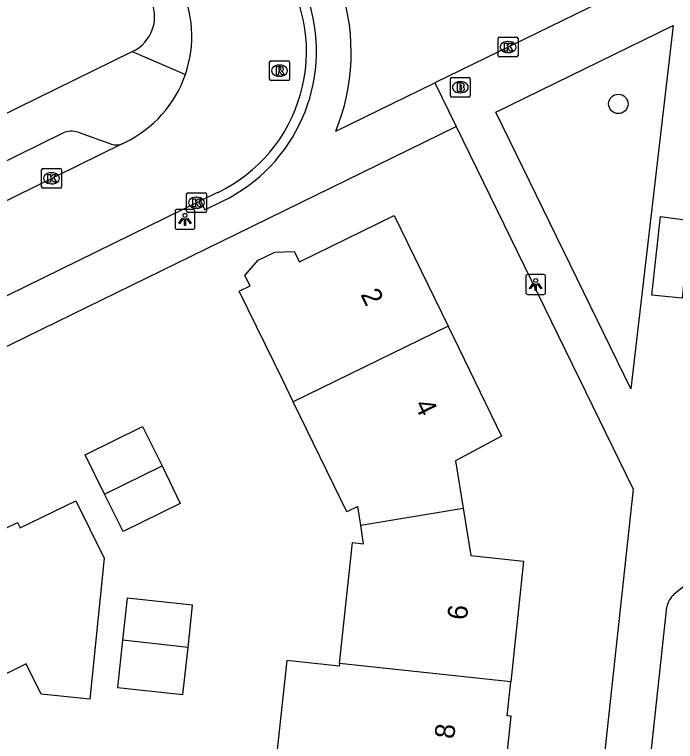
# Model space of a CAD drawing. Extents: x 160457 to 162082, y 388340 to 389736.
# Drawn here: x 161298.06 to 161331.41, y 388559.32 to 388595.99 of the extents above; entities that cross this region are included whole.
import ezdxf

# ---------------------------------------------------------------- set-up
doc = ezdxf.new("R2010")
doc.units = 0
for name, color, linetype in [('IMGEO_Boom', 7, 'Continuous'), ('IMGEO_Brandkraan', 7, 'Continuous'), ('IMGEO_Kolk', 7, 'Continuous'), ('IMGEO_Lichtpunt', 7, 'Continuous'), ('IMGEO_Muur', 7, 'Continuous'), ('IMGEO_Pand', 7, 'Continuous'), ('IMGEO_Pand_nummerreeks', 7, 'Continuous'), ('IMGEO_Rijbaan_lokaal_open', 7, 'Continuous'), ('IMGEO_Rioolput', 7, 'Continuous'), ('IMGEO_Voetpad_gesloten', 7, 'Continuous'), ('IMGEO_Voetpad_open', 7, 'Continuous')]:
    doc.layers.add(name, color=color, linetype=linetype)

msp = doc.modelspace()

# ---------------------------------------------------------------- linework, layer by layer
at = {"layer": 'IMGEO_Boom'}
msp.add_circle((161328.529, 388591.48), 0.489, dxfattribs=at)
at = {"layer": 'IMGEO_Brandkraan'}
for p, q in [((161320.129, 388592.818), (161320.981, 388592.818)), ((161320.054, 388591.892), (161320.054, 388592.744)), ((161320.542, 388592.598), (161320.567, 388592.598)), ((161321.055, 388592.744), (161321.055, 388591.892)), ((161320.981, 388591.818), (161320.129, 388591.818)), ((161320.565, 388592.038), (161320.54, 388592.038))]:
    msp.add_line(p, q, dxfattribs=at)
for points in [[(161320.129, 388592.818), (161320.981, 388592.818)], [(161320.054, 388591.892), (161320.054, 388592.744)], [(161320.402, 388592.518), (161320.402, 388592.118), (161320.615, 388592.118)], [(161320.633, 388592.518), (161320.402, 388592.518)], [(161320.581, 388592.437), (161320.527, 388592.437), (161320.527, 388592.361)], [(161321.055, 388592.744), (161321.055, 388591.892)], [(161320.527, 388592.361), (161320.58, 388592.361)], [(161320.589, 388592.285), (161320.527, 388592.285), (161320.527, 388592.204)], [(161320.527, 388592.204), (161320.589, 388592.204)], [(161320.981, 388591.818), (161320.129, 388591.818)]]:
    msp.add_lwpolyline(points, dxfattribs=at)
for centre, radius, start, end in [((161320.131, 388592.742), 0.0765, 91.552, 178.448), ((161320.131, 388592.742), 0.0765, 91.552, 178.448), ((161320.979, 388592.742), 0.0765, 1.552, 88.448), ((161320.979, 388592.742), 0.0765, 1.552, 88.448), ((161320.582, 388592.399), 0.0379, 267.8285, 90.9355), ((161320.637, 388592.373), 0.145, 59.4692, 91.5367), ((161320.662, 388592.42), 0.0922, 285.5137, 58.1501), ((161320.59, 388592.244), 0.0404, 269.8759, 90.5077), ((161320.621, 388592.369), 0.251, 268.6676, 293.5347), ((161320.667, 388592.228), 0.105, 301.3115, 78.989), ((161320.131, 388591.894), 0.0765, 181.552, 268.448), ((161320.131, 388591.894), 0.0765, 181.552, 268.448), ((161320.979, 388591.894), 0.0765, 271.552, 358.448), ((161320.979, 388591.894), 0.0765, 271.552, 358.448)]:
    msp.add_arc(centre, radius, start, end, dxfattribs=at)
for centre, major_axis, ratio, start_param, end_param in [((161320.541, 388592.318), (-0.387, 0.002), 0.722429, 4.712389, 7.853982), ((161320.566, 388592.318), (-0.39, 0.002), 0.717154, 1.570796, 4.712389)]:
    msp.add_ellipse(centre, major_axis=major_axis, ratio=ratio, start_param=start_param, end_param=end_param, dxfattribs=at)
at = {"layer": 'IMGEO_Kolk'}
for p, q in [((161322.466, 388593.92), (161322.466, 388594.772)), ((161322.541, 388594.846), (161323.393, 388594.846)), ((161322.954, 388594.626), (161322.979, 388594.626)), ((161323.467, 388594.772), (161323.467, 388593.92)), ((161322.977, 388594.066), (161322.952, 388594.066)), ((161323.393, 388593.846), (161322.541, 388593.846)), ((161299.423, 388587.3), (161299.423, 388588.152)), ((161299.498, 388588.226), (161300.35, 388588.226)), ((161300.424, 388588.152), (161300.424, 388587.3)), ((161299.911, 388588.006), (161299.936, 388588.006)), ((161299.934, 388587.446), (161299.909, 388587.446)), ((161300.35, 388587.226), (161299.498, 388587.226)), ((161306.816, 388586.995), (161307.668, 388586.995)), ((161306.741, 388586.069), (161306.741, 388586.921)), ((161307.229, 388586.775), (161307.254, 388586.775)), ((161307.742, 388586.921), (161307.742, 388586.069)), ((161307.252, 388586.215), (161307.227, 388586.215)), ((161307.668, 388585.995), (161306.816, 388585.995))]:
    msp.add_line(p, q, dxfattribs=at)
for points in [[(161322.466, 388593.92), (161322.466, 388594.772)], [(161322.541, 388594.846), (161323.393, 388594.846)], [(161323.467, 388594.772), (161323.467, 388593.92)], [(161322.787, 388594.546), (161322.91, 388594.546), (161322.91, 388594.395), (161323.04, 388594.546), (161323.204, 388594.546), (161323.058, 388594.395), (161323.211, 388594.146), (161323.059, 388594.146), (161322.974, 388594.31), (161322.91, 388594.243), (161322.91, 388594.146), (161322.787, 388594.146), (161322.787, 388594.546)], [(161323.393, 388593.846), (161322.541, 388593.846)], [(161299.423, 388587.3), (161299.423, 388588.152)], [(161299.498, 388588.226), (161300.35, 388588.226)], [(161300.424, 388588.152), (161300.424, 388587.3)], [(161299.744, 388587.926), (161299.867, 388587.926), (161299.867, 388587.775), (161299.997, 388587.926), (161300.161, 388587.926), (161300.015, 388587.775), (161300.168, 388587.526), (161300.016, 388587.526), (161299.931, 388587.69), (161299.867, 388587.623), (161299.867, 388587.526), (161299.744, 388587.526), (161299.744, 388587.926)], [(161300.35, 388587.226), (161299.498, 388587.226)], [(161306.816, 388586.995), (161307.668, 388586.995)], [(161306.741, 388586.069), (161306.741, 388586.921)], [(161307.062, 388586.695), (161307.185, 388586.695), (161307.185, 388586.544), (161307.315, 388586.695), (161307.479, 388586.695), (161307.333, 388586.544), (161307.486, 388586.295), (161307.334, 388586.295), (161307.249, 388586.459), (161307.185, 388586.392), (161307.185, 388586.295), (161307.062, 388586.295), (161307.062, 388586.695)], [(161307.742, 388586.921), (161307.742, 388586.069)], [(161307.668, 388585.995), (161306.816, 388585.995)]]:
    msp.add_lwpolyline(points, dxfattribs=at)
for centre, start, end in [((161322.543, 388594.77), 91.552, 178.448), ((161322.543, 388594.77), 91.552, 178.448), ((161323.391, 388594.77), 1.552, 88.448), ((161323.391, 388594.77), 1.552, 88.448), ((161322.543, 388593.922), 181.552, 268.448), ((161322.543, 388593.922), 181.552, 268.448), ((161323.391, 388593.922), 271.552, 358.448), ((161323.391, 388593.922), 271.552, 358.448), ((161299.5, 388588.15), 91.552, 178.448), ((161299.5, 388588.15), 91.552, 178.448), ((161300.348, 388588.15), 1.552, 88.448), ((161300.348, 388588.15), 1.552, 88.448), ((161299.5, 388587.302), 181.552, 268.448), ((161299.5, 388587.302), 181.552, 268.448), ((161300.348, 388587.302), 271.552, 358.448), ((161300.348, 388587.302), 271.552, 358.448), ((161306.818, 388586.919), 91.552, 178.448), ((161306.818, 388586.919), 91.552, 178.448), ((161307.666, 388586.919), 1.552, 88.448), ((161307.666, 388586.919), 1.552, 88.448), ((161306.818, 388586.071), 181.552, 268.448), ((161306.818, 388586.071), 181.552, 268.448), ((161307.666, 388586.071), 271.552, 358.448), ((161307.666, 388586.071), 271.552, 358.448)]:
    msp.add_arc(centre, 0.0765, start, end, dxfattribs=at)
for centre, major_axis, ratio, start_param, end_param in [((161322.953, 388594.346), (-0.387, 0.002), 0.722429, 4.712389, 7.853982), ((161322.978, 388594.346), (-0.39, 0.002), 0.717154, 1.570796, 4.712389), ((161299.91, 388587.726), (-0.387, 0.002), 0.722429, 4.712389, 7.853982), ((161299.935, 388587.726), (-0.39, 0.002), 0.717154, 1.570796, 4.712389), ((161307.228, 388586.495), (-0.387, 0.002), 0.722429, 4.712389, 7.853982), ((161307.253, 388586.495), (-0.39, 0.002), 0.717154, 1.570796, 4.712389)]:
    msp.add_ellipse(centre, major_axis=major_axis, ratio=ratio, start_param=start_param, end_param=end_param, dxfattribs=at)
at = {"layer": 'IMGEO_Lichtpunt'}
for p, q in [((161306.159, 388586.059), (161306.159, 388585.252)), ((161306.159, 388586.059), (161306.159, 388585.252)), ((161307.061, 388586.154), (161306.253, 388586.154)), ((161307.061, 388586.154), (161306.253, 388586.154)), ((161307.155, 388585.252), (161307.155, 388586.059)), ((161307.155, 388585.252), (161307.155, 388586.059)), ((161306.253, 388585.158), (161307.061, 388585.158)), ((161306.253, 388585.158), (161307.061, 388585.158)), ((161323.86, 388582.773), (161323.86, 388581.966)), ((161323.86, 388582.773), (161323.86, 388581.966)), ((161324.762, 388582.868), (161323.954, 388582.868)), ((161324.762, 388582.868), (161323.954, 388582.868)), ((161324.856, 388581.966), (161324.856, 388582.773)), ((161324.856, 388581.966), (161324.856, 388582.773)), ((161323.954, 388581.872), (161324.762, 388581.872)), ((161323.954, 388581.872), (161324.762, 388581.872))]:
    msp.add_line(p, q, dxfattribs=at)
for points in [[(161306.533, 388585.723), (161306.572, 388585.695), (161306.384, 388585.433), (161306.346, 388585.46), (161306.533, 388585.723)], [(161306.635, 388585.675), (161306.682, 388585.675), (161306.682, 388585.353), (161306.635, 388585.353), (161306.635, 388585.675)], [(161306.745, 388585.695), (161306.783, 388585.722), (161306.97, 388585.46), (161306.931, 388585.432), (161306.745, 388585.695)], [(161324.234, 388582.437), (161324.273, 388582.409), (161324.085, 388582.147), (161324.047, 388582.174), (161324.234, 388582.437)], [(161324.336, 388582.389), (161324.383, 388582.389), (161324.383, 388582.067), (161324.336, 388582.067), (161324.336, 388582.389)], [(161324.446, 388582.409), (161324.484, 388582.436), (161324.671, 388582.174), (161324.632, 388582.146), (161324.446, 388582.409)]]:
    msp.add_lwpolyline(points, dxfattribs=at)
for centre in [(161306.658, 388585.857), (161324.359, 388582.571)]:
    msp.add_circle(centre, 0.0994, dxfattribs=at)
for centre, start, end in [((161306.253, 388586.059), 90, 180), ((161306.253, 388586.059), 90, 180), ((161307.061, 388586.059), 0, 90), ((161307.061, 388586.059), 0, 90), ((161306.253, 388585.252), 180, 270), ((161306.253, 388585.252), 180, 270), ((161307.061, 388585.252), 270, 0), ((161307.061, 388585.252), 270, 360), ((161323.954, 388582.773), 90, 180), ((161323.954, 388582.773), 90, 180), ((161324.762, 388582.773), 0, 90), ((161324.762, 388582.773), 0, 90), ((161323.954, 388581.966), 180, 270), ((161323.954, 388581.966), 180, 270), ((161324.762, 388581.966), 270, 0), ((161324.762, 388581.966), 270, 360)]:
    msp.add_arc(centre, 0.0946, start, end, dxfattribs=at)
at = {"layer": 'IMGEO_Muur'}
msp.add_lwpolyline([(161298.673, 388579.743), (161308.51, 388584.554)], dxfattribs=at)
at = {"layer": 'IMGEO_Pand'}
for points in [[(161312.126, 388576.451), (161311.594, 388577.541), (161309.4, 388582.034), (161309.94, 388582.3), (161309.675, 388582.829), (161310.353, 388583.603), (161311.193, 388584.005), (161312.164, 388584.042), (161312.44, 388583.505), (161317.209, 388585.842), (161319.933, 388580.263)], [(161319.933, 388580.263), (161312.126, 388576.451)], [(161319.933, 388580.263), (161322.64, 388574.718), (161320.316, 388573.47), (161320.696, 388571.087)], [(161315.525, 388570.227), (161315.376, 388571.165), (161314.831, 388570.91), (161312.126, 388576.451)], [(161302.603, 388571.802), (161301.623, 388573.782), (161304.522, 388575.211), (161305.498, 388573.215)], [(161305.498, 388573.215), (161306.421, 388571.326), (161303.536, 388569.916), (161302.603, 388571.802)], [(161302.603, 388571.802), (161305.498, 388573.215)], [(161291.731, 388559.819), (161291.51, 388560.268), (161290.431, 388559.734), (161289.935, 388560.734), (161287.715, 388565.213), (161288.766, 388565.735), (161287.326, 388568.695), (161287.952, 388569.001), (161288.493, 388570.22), (161289.429, 388570.686), (161290.735, 388570.374), (161294.523, 388572.221), (161295.969, 388569.291), (161298.212, 388570.371), (161298.348, 388570.103), (161301.15, 388571.462), (161302.584, 388568.569), (161301.851, 388561.459), (161299.395, 388561.713), (161298.641, 388563.237), (161291.731, 388559.819)], [(161315.525, 388570.227), (161320.696, 388571.087)], [(161320.696, 388571.087), (161321.077, 388568.703), (161323.742, 388568.422), (161323.096, 388562.323)], [(161314.456, 388563.249), (161315.115, 388569.348), (161315.675, 388569.289), (161315.525, 388570.227)], [(161306.815, 388564.068), (161307.045, 388566.195), (161303.735, 388566.554), (161303.504, 388564.423)], [(161303.504, 388564.423), (161303.247, 388562.042), (161306.557, 388561.684), (161306.815, 388564.068)], [(161306.815, 388564.068), (161303.504, 388564.423)], [(161314.456, 388563.249), (161314.442, 388563.123), (161311.792, 388563.41), (161311.172, 388557.669), (161313.821, 388557.382), (161313.809, 388557.271)], [(161323.096, 388562.323), (161314.456, 388563.249)], [(161322.665, 388556.322), (161323.126, 388560.599), (161322.915, 388560.619), (161323.096, 388562.323)]]:
    msp.add_lwpolyline(points, dxfattribs=at)
at = {"layer": 'IMGEO_Rijbaan_lokaal_open'}
for points in [[(161332.946, 388606.242), (161332.547, 388602.537), (161332.148, 388598.832), (161319.269, 388592.541)], [(161314.266, 388590.097), (161319.269, 388592.541)], [(161303.451, 388589.452), (161303.63, 388589.54)], [(161303.451, 388589.452), (161248.268, 388562.306)], [(161308.334, 388587.019), (161307.445, 388586.586)], [(161307.445, 388586.586), (161296.827, 388581.395)]]:
    msp.add_lwpolyline(points, dxfattribs=at)
for centre, radius, start, end in [((161304.885, 388594.13), 7.904, 295.8743, 32.3618), ((161301.075, 388594.889), 5.926, 341.0056, 26.4795), ((161304.519, 388594.075), 10.527, 337.7987, 17.6124), ((161301.072, 388594.888), 5.928, 295.5616, 341.0218)]:
    msp.add_arc(centre, radius, start, end, dxfattribs=at)
at = {"layer": 'IMGEO_Rioolput'}
for p, q in [((161310.929, 388592.73), (161310.929, 388593.582)), ((161311.004, 388593.656), (161311.856, 388593.656)), ((161311.93, 388593.582), (161311.93, 388592.73)), ((161311.417, 388593.436), (161311.442, 388593.436)), ((161311.44, 388592.876), (161311.415, 388592.876)), ((161311.856, 388592.656), (161311.004, 388592.656))]:
    msp.add_line(p, q, dxfattribs=at)
for points in [[(161310.929, 388592.73), (161310.929, 388593.582)], [(161311.004, 388593.656), (161311.856, 388593.656)], [(161311.93, 388593.582), (161311.93, 388592.73)], [(161311.518, 388593.354), (161311.266, 388593.356), (161311.266, 388592.956)], [(161311.444, 388593.275), (161311.39, 388593.275), (161311.39, 388593.194)], [(161311.39, 388593.194), (161311.442, 388593.194)], [(161311.266, 388592.956), (161311.39, 388592.956), (161311.39, 388593.118), (161311.401, 388593.118)], [(161311.448, 388593.089), (161311.519, 388592.956), (161311.659, 388592.956), (161311.594, 388593.082)], [(161311.856, 388592.656), (161311.004, 388592.656)]]:
    msp.add_lwpolyline(points, dxfattribs=at)
for centre, radius, start, end in [((161311.006, 388593.58), 0.0765, 91.552, 178.448), ((161311.006, 388593.58), 0.0765, 91.552, 178.448), ((161311.854, 388593.58), 0.0765, 1.552, 88.448), ((161311.854, 388593.58), 0.0765, 1.552, 88.448), ((161311.426, 388593.383), 0.19, 274.7715, 282.9687), ((161311.45, 388593.179), 0.0964, 77.0061, 93.1865), ((161311.464, 388593.236), 0.0378, 276.6634, 79.6772), ((161311.517, 388593.244), 0.109, 350.3612, 89.416), ((161311.515, 388593.244), 0.112, 277.5842, 350.9817), ((161311.4, 388593.065), 0.0533, 26.0293, 88.6989), ((161311.499, 388593.029), 0.108, 29.5134, 73.7905), ((161311.006, 388592.732), 0.0765, 181.552, 268.448), ((161311.006, 388592.732), 0.0765, 181.552, 268.448), ((161311.854, 388592.732), 0.0765, 271.552, 358.448), ((161311.854, 388592.732), 0.0765, 271.552, 358.448)]:
    msp.add_arc(centre, radius, start, end, dxfattribs=at)
for centre, major_axis, ratio, start_param, end_param in [((161311.416, 388593.156), (-0.387, 0.002), 0.722429, 4.712389, 7.853982), ((161311.441, 388593.156), (-0.39, 0.002), 0.717154, 1.570796, 4.712389)]:
    msp.add_ellipse(centre, major_axis=major_axis, ratio=ratio, start_param=start_param, end_param=end_param, dxfattribs=at)
at = {"layer": 'IMGEO_Voetpad_gesloten'}
msp.add_lwpolyline([(161330.214, 388581.83), (161330.652, 388585.795), (161332.142, 388585.599), (161331.748, 388581.688), (161330.214, 388581.83)], dxfattribs=at)
at = {"layer": 'IMGEO_Voetpad_open'}
for points in [[(161322.345, 388591.064), (161331.292, 388595.436), (161329.165, 388577.108), (161322.345, 388591.064)], [(161246.721, 388566.039), (161253.91, 388569.563), (161295.317, 388589.862), (161303.999, 388594.118)], [(161303.999, 388594.118), (161306.678, 388592.96)], [(161319.269, 388592.541), (161320.342, 388590.341)], [(161221.422, 388541.961), (161298.673, 388579.743), (161308.51, 388584.554), (161320.342, 388590.341)], [(161320.342, 388590.341), (161329.271, 388572.04), (161322.009, 388504.994)], [(161249.804, 388565.069), (161300.504, 388590.017)], [(161301.269, 388590.053), (161302.864, 388589.485)], [(161307.445, 388586.586), (161307.656, 388586.133), (161308.558, 388586.572)], [(161331.351, 388566.759), (161332.666, 388567.813)], [(161325.076, 388511.462), (161330.972, 388566.095)]]:
    msp.add_lwpolyline(points, dxfattribs=at)
for centre, radius, start, end in [((161303.166, 388595.892), 1.96, 295.1613, 27.7642), ((161304.884, 388594.131), 8.404, 295.9237, 16.6452), ((161300.936, 388588.977), 1.126, 72.8189, 112.5697), ((161303.198, 388590.189), 0.779, 244.6077, 288.957), ((161332.21, 388565.829), 1.266, 132.7054, 167.8606)]:
    msp.add_arc(centre, radius, start, end, dxfattribs=at)

# ---------------------------------------------------------------- texts
at = {"layer": 'IMGEO_Pand_nummerreeks'}
for s, rotation, p in [('2', 296.0227, (161315.498, 388581.872)), ('4', 296.0227, (161318.214, 388576.308)), ('6', 83.8639, (161320.884, 388565.416)), ('8', 83.8638, (161320.241, 388559.419))]:
    msp.add_text(s, height=1, rotation=rotation, dxfattribs=at).set_placement(p)

doc.saveas('drawing.dxf')
